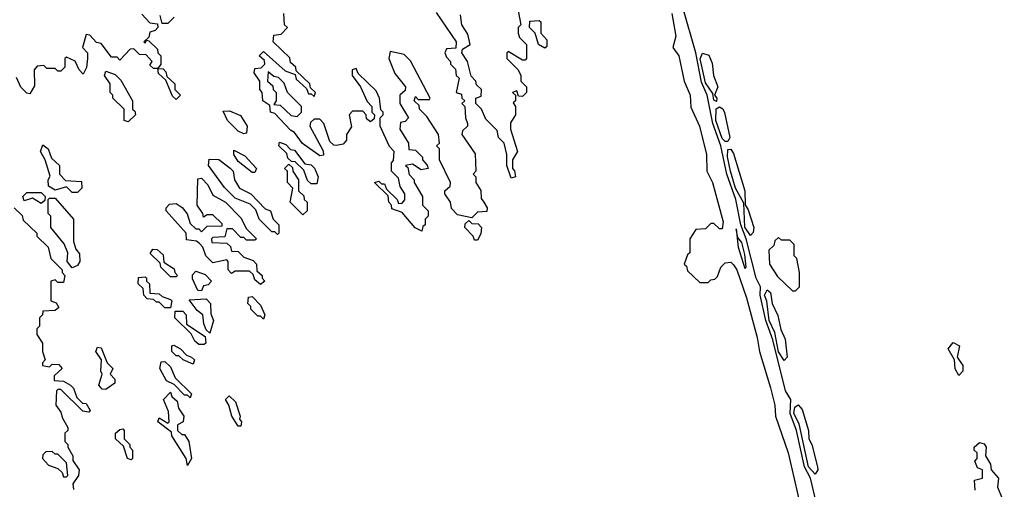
# Model space of a CAD drawing. Extents: x 2769579 to 2883812, y 684207 to 828660.
# Tile 306 of 505: x 2832169 to 2835667, y 747626 to 749293. Entities that reach past the tile are written whole.
import ezdxf

# ---------------------------------------------------------------- set-up
doc = ezdxf.new("R2010")
doc.units = 0

msp = doc.modelspace()

# ---------------------------------------------------------------- linework, layer by layer
at = {"layer": '0CON02XD'}
for points in [[(2834994.5, 747595), (2834978.2, 747665), (2834956.7, 747705), (2834928.7, 747835), (2834906.6, 747895), (2834908.1, 747945), (2834889.6, 747975), (2834845, 748156.2), (2834819.3, 748225), (2834799.6, 748315), (2834801.1, 748345), (2834785.5, 748375), (2834750.4, 748515), (2834730.9, 748565), (2834713.8, 748655), (2834681.5, 748745), (2834659.5, 748845), (2834631.5, 748925), (2834610.9, 749025), (2834591.2, 749071.2), (2834570.9, 749175), (2834478.9, 749498.9)], [(2832603, 749313), (2832631.7, 749281.7), (2832658.3, 749278.3), (2832660, 749265), (2832650, 749255), (2832631.7, 749248.3), (2832628.3, 749231.7), (2832610, 749215), (2832615, 749210), (2832620, 749220), (2832628.3, 749218.3), (2832658.3, 749188.3), (2832660, 749175), (2832670, 749165), (2832670, 749135), (2832660, 749120), (2832645, 749120), (2832631.7, 749131.7), (2832640, 749145), (2832618.3, 749168.3), (2832595, 749170), (2832575, 749190), (2832561.7, 749188.3), (2832525, 749150), (2832515, 749160), (2832495, 749160), (2832458.3, 749208.3), (2832441.7, 749211.7), (2832418.3, 749238.3), (2832405, 749240), (2832392.5, 749195), (2832410, 749175), (2832410, 749155), (2832407, 749123), (2832395, 749100), (2832380, 749115), (2832366.4, 749146.4), (2832335, 749160), (2832330, 749155), (2832330, 749125), (2832315, 749110), (2832305, 749110), (2832295, 749120), (2832265, 749120), (2832255, 749130), (2832231.7, 749128.3), (2832220, 749115), (2832221.7, 749058.3), (2832205, 749030), (2832195, 749032.5), (2832173.6, 749053.6), (2832158.3, 749088.3)], [(2832718.3, 749301.7), (2832695, 749280), (2832675, 749280), (2832668.3, 749308.3)], [(2833817.5, 748645), (2833830, 748625), (2833828.3, 748611.7), (2833795, 748610), (2833775, 748590), (2833725, 748600), (2833703, 748623), (2833700, 748645), (2833680, 748675), (2833680, 748685), (2833698.3, 748701.7), (2833700, 748715), (2833660, 748795), (2833660, 748835), (2833650, 748845), (2833660, 748855), (2833657.5, 748885), (2833615, 748950), (2833590, 748975), (2833588.3, 748988.3), (2833570, 749005), (2833575, 749020), (2833585, 749010), (2833625, 749010), (2833627.5, 749015), (2833557, 749147), (2833535, 749170), (2833485, 749180), (2833480, 749155), (2833501.7, 749101.7), (2833540, 749055), (2833538.3, 749041.7), (2833520, 749025), (2833520, 748995), (2833550, 748945), (2833538.3, 748931.7), (2833521.7, 748928.3), (2833520, 748905), (2833550, 748855), (2833551.7, 748831.7), (2833575, 748830), (2833600, 748805), (2833600, 748795), (2833617, 748777), (2833620, 748765), (2833595, 748760), (2833565, 748780), (2833540, 748775), (2833548.3, 748768.3), (2833553, 748743), (2833570, 748725), (2833570, 748715), (2833600, 748665), (2833600, 748635), (2833620, 748615), (2833620, 748595), (2833610, 748585), (2833610, 748565), (2833601.7, 748558.3), (2833598.3, 748541.7), (2833573.6, 748553.6), (2833528.3, 748608.3), (2833491.7, 748621.7), (2833490, 748635), (2833480, 748645), (2833478.3, 748668.3), (2833430, 748715), (2833445, 748720), (2833455, 748710), (2833465, 748710), (2833471.7, 748691.7), (2833510, 748655), (2833515, 748640), (2833528.3, 748641.7), (2833537, 748653), (2833537.5, 748675), (2833521.2, 748701.2), (2833515, 748730), (2833490, 748755), (2833490, 748785), (2833497, 748793), (2833500, 748825), (2833483, 748843), (2833450, 748915), (2833450, 748945), (2833460, 748955), (2833460, 748965), (2833452.5, 748972.5), (2833447.5, 749015), (2833435, 749040), (2833371.7, 749101.7), (2833365, 749120), (2833350, 749115), (2833350, 749095), (2833380, 749055), (2833403, 749003), (2833420, 748985), (2833420, 748965), (2833430, 748955), (2833428.3, 748941.7), (2833415, 748930), (2833401.7, 748941.7), (2833400, 748955), (2833388.3, 748968.3), (2833351.7, 748968.3), (2833340, 748955), (2833347.5, 748912.5), (2833330, 748885), (2833330, 748865), (2833318.3, 748851.7), (2833295, 748846.7), (2833285, 748847.5), (2833271.2, 748861.2), (2833250, 748925), (2833235, 748940), (2833215, 748940), (2833201.7, 748928.3), (2833200, 748915), (2833247, 748827), (2833248.3, 748811.7), (2833235, 748810), (2833173.6, 748853.6), (2833145, 748892.5), (2833130.7, 748900.7), (2833075, 748960), (2833060, 748965), (2833058.3, 748988.3), (2833032.5, 749005), (2833030, 749035), (2833022.5, 749045), (2833022.5, 749075), (2833002.5, 749105), (2833005, 749120), (2833027.5, 749122.5), (2833040, 749135), (2833038.3, 749148.3), (2833020, 749165), (2833035, 749180), (2833111.7, 749111.7), (2833148.3, 749098.3), (2833151.7, 749081.7), (2833188.3, 749048.3), (2833195, 749030), (2833205, 749030), (2833215, 749020), (2833220, 749035), (2833201.7, 749051.7), (2833200, 749065), (2833151.7, 749111.7), (2833150, 749125), (2833131.7, 749141.7), (2833128.3, 749158.3), (2833070, 749215), (2833071.7, 749238.3), (2833098.3, 749241.7), (2833120, 749265), (2833110, 749275), (2833107.5, 749315)], [(2833648.3, 749318.3), (2833720, 749215), (2833718.3, 749191.7), (2833685, 749190), (2833680, 749175), (2833685, 749160), (2833700, 749145), (2833700, 749135), (2833717, 749117), (2833720, 749095), (2833730, 749085), (2833720, 749035), (2833738.3, 749028.3), (2833740, 749015), (2833750, 749005), (2833740, 748995), (2833750, 748985), (2833752.5, 748945), (2833760, 748925), (2833760, 748915), (2833741.7, 748898.3), (2833740, 748885), (2833787, 748817), (2833790, 748755), (2833780, 748745), (2833790, 748735), (2833790, 748715), (2833807, 748687), (2833808.3, 748658.3), (2833817.5, 748645)], [(2833940, 749325), (2833950, 749275), (2833940, 749265), (2833940, 749245), (2833945, 749230), (2833970, 749205), (2833970, 749155), (2833965, 749150), (2833955, 749150), (2833905, 749180), (2833900, 749175), (2833900, 749155), (2833940, 749115), (2833950, 749095), (2833950, 749075), (2833970, 749055), (2833970, 749035), (2833955, 749020), (2833941.7, 749021.7), (2833935, 749040), (2833920, 749035), (2833930, 749025), (2833930, 749005), (2833922.5, 748997.5), (2833930, 748985), (2833930, 748955), (2833913, 748927), (2833912.5, 748905), (2833937.5, 748825), (2833920, 748795), (2833920, 748765), (2833927, 748757), (2833930, 748735), (2833915, 748730), (2833900, 748775), (2833900, 748815), (2833890, 748855), (2833870, 748875), (2833865, 748900), (2833825, 748940), (2833810, 748975), (2833790, 748995), (2833790, 749015), (2833808.3, 749021.7), (2833810, 749045), (2833791.7, 749061.7), (2833790, 749075), (2833773, 749093), (2833760, 749145), (2833740, 749175), (2833741.7, 749188.3), (2833770, 749205), (2833761.7, 749241.7), (2833740, 749275), (2833735, 749310)], [(2834485.4, 749315.4), (2834500.6, 749235), (2834490, 749195), (2834511.2, 749165), (2834530, 749075), (2834551.2, 749025), (2834553, 748983), (2834583.8, 748915), (2834609.2, 748815), (2834610, 748755), (2834630, 748715), (2834668.8, 748575), (2834665, 748550), (2834655, 748550), (2834635, 748570), (2834625, 748570), (2834605, 748550), (2834571.7, 748548.3), (2834550, 748515), (2834550, 748465), (2834541.7, 748458.3), (2834530, 748425), (2834538.3, 748418.3), (2834541.7, 748401.7), (2834585, 748360), (2834615, 748360), (2834625, 748370), (2834638.3, 748371.7), (2834648.3, 748381.7), (2834660, 748415), (2834675, 748430), (2834695, 748432.5), (2834705, 748423.3), (2834716.9, 748405), (2834751.1, 748305), (2834789.5, 748165), (2834797.1, 748115), (2834836.3, 747986.3), (2834851.9, 747925), (2834854, 747885), (2834899.5, 747755), (2834954.3, 747514.3)], [(2834035, 749192.5), (2834012.5, 749205), (2834000, 749245), (2833980, 749265), (2833981.7, 749288.3), (2834015, 749290), (2834020, 749285), (2834020, 749245), (2834041.7, 749221.7), (2834041.7, 749198.3), (2834035, 749192.5)], [(2834645, 749002.5), (2834635, 749007.5), (2834631.2, 749031.2), (2834605, 749068.8), (2834586.4, 749153.6), (2834595, 749174.2), (2834617.4, 749167.4), (2834629.1, 749139.1), (2834634.4, 749095), (2834649.4, 749055), (2834637.5, 749025), (2834646.2, 749015), (2834645, 749002.5)], [(2832555, 748930), (2832540, 748935), (2832540, 748975), (2832500, 749015), (2832500, 749025), (2832490, 749035), (2832490, 749065), (2832470, 749095), (2832475, 749110), (2832508.3, 749098.3), (2832528.3, 749078.3), (2832570, 749005), (2832570, 748975), (2832578.3, 748968.3), (2832580, 748955), (2832555, 748930)], [(2832725, 749010), (2832711.7, 749021.7), (2832688.3, 749078.3), (2832661.7, 749101.7), (2832660, 749120), (2832678.3, 749118.3), (2832688.3, 749108.3), (2832691.7, 749091.7), (2832720, 749065), (2832720, 749045), (2832740, 749025), (2832725, 749010)], [(2833155, 748950), (2833170, 748965), (2833170, 748985), (2833120, 749035), (2833108.3, 749068.3), (2833088.3, 749088.3), (2833071.7, 749091.7), (2833051.7, 749108.3), (2833050, 749075), (2833068.3, 749058.3), (2833070, 749045), (2833080, 749035), (2833080, 749005), (2833071.7, 748991.7), (2833095, 748990), (2833133, 748953), (2833155, 748950)], [(2832965, 748887.5), (2832945, 748897.5), (2832907.5, 748935), (2832891.7, 748968.3), (2832915, 748970), (2832953, 748953), (2832977.5, 748915), (2832975, 748890), (2832965, 748887.5)], [(2834675, 748860.8), (2834665, 748870.8), (2834642.2, 748935), (2834643.6, 748976.4), (2834655, 748984), (2834666.9, 748976.9), (2834673.1, 748963.1), (2834691.4, 748875), (2834685, 748861.2), (2834675, 748860.8)], [(2833225, 748710), (2833205, 748710), (2833191.7, 748721.7), (2833178.3, 748758.3), (2833148.3, 748788.3), (2833135, 748790), (2833121.7, 748801.7), (2833118.3, 748818.3), (2833090, 748845), (2833091.7, 748858.3), (2833115, 748850), (2833131.7, 748831.7), (2833145, 748830), (2833181.7, 748781.7), (2833205, 748777.5), (2833216.4, 748766.4), (2833230, 748735), (2833225, 748710)], [(2832375, 748680), (2832355, 748680), (2832335, 748700), (2832295, 748687.5), (2832271.7, 748701.7), (2832270, 748725), (2832277.5, 748737.5), (2832260, 748795), (2832242.5, 748825), (2832251.7, 748848.3), (2832270, 748835), (2832281.7, 748801.7), (2832310, 748775), (2832310, 748745), (2832331.7, 748721.7), (2832388.3, 748718.3), (2832390, 748695), (2832375, 748680)], [(2833005, 748750), (2832995, 748750), (2832945, 748790), (2832930, 748815), (2832930, 748830), (2832969.3, 748809.3), (2833010, 748765), (2833005, 748750)], [(2834765, 748526.7), (2834745, 748556.2), (2834741.7, 748641.7), (2834712.3, 748695), (2834693.8, 748755), (2834683.7, 748806.3), (2834685, 748832.5), (2834695, 748833.3), (2834705, 748817.5), (2834745.6, 748685.6), (2834746.2, 748636.2), (2834757.6, 748617.6), (2834776.7, 748555), (2834775, 748537.5), (2834765, 748526.7)], [(2833085, 748530), (2833075, 748540), (2833065, 748540), (2833020, 748585), (2833008.3, 748618.3), (2832988.3, 748638.3), (2832935, 748660), (2832897, 748697), (2832840, 748775), (2832841.7, 748798.3), (2832877, 748797), (2832916.4, 748766.4), (2832927.5, 748755), (2832932.5, 748725), (2832950, 748695), (2832990, 748675), (2833041.7, 748621.7), (2833060, 748615), (2833070, 748585), (2833090, 748565), (2833090, 748535), (2833085, 748530)], [(2833175, 748600), (2833130, 748645), (2833140, 748695), (2833120, 748715), (2833120, 748755), (2833110, 748765), (2833125, 748780), (2833138.3, 748768.3), (2833140, 748755), (2833160, 748725), (2833160, 748685), (2833178.3, 748668.3), (2833180, 748655), (2833190, 748645), (2833190, 748615), (2833175, 748600)], [(2833025, 748352.5), (2833005, 748370), (2832998.3, 748388.3), (2832985, 748400), (2832935, 748400), (2832921.7, 748391.7), (2832910, 748405), (2832910, 748435), (2832905, 748440), (2832855, 748430), (2832830, 748455), (2832820, 748485), (2832808.3, 748498.3), (2832797, 748507), (2832761.7, 748511.7), (2832760, 748535), (2832690, 748615), (2832690, 748625), (2832701.7, 748638.3), (2832725, 748640), (2832746.4, 748626.4), (2832763.6, 748603.6), (2832775, 748570), (2832795, 748550), (2832805, 748550), (2832815, 748540), (2832835, 748560), (2832888.3, 748561.7), (2832888.3, 748568.3), (2832855, 748600), (2832835, 748600), (2832821.7, 748591.7), (2832820, 748605), (2832800, 748635), (2832801.7, 748728.3), (2832815, 748730), (2832837, 748707), (2832855, 748670), (2832900, 748645), (2832955, 748590), (2832975, 748550), (2833010, 748515), (2833005, 748510), (2832975, 748510), (2832965, 748520), (2832955, 748520), (2832925, 748550), (2832905, 748550), (2832898.3, 748521.7), (2832855, 748520), (2832850, 748515), (2832851.7, 748501.7), (2832905, 748500), (2832918.3, 748488.3), (2832921.7, 748471.7), (2832945, 748470), (2832965, 748450), (2832998.3, 748438.3), (2833010, 748425), (2833011.7, 748401.7), (2833030, 748385), (2833030, 748375), (2833040, 748365), (2833025, 748352.5)], [(2832245, 748640), (2832215, 748660), (2832185, 748650), (2832180, 748665), (2832195, 748680), (2832245, 748680), (2832260, 748665), (2832258.3, 748651.7), (2832245, 748640)], [(2832355, 748412.5), (2832337.5, 748435), (2832340, 748465), (2832327, 748497), (2832280, 748555), (2832280, 748595), (2832270, 748605), (2832270, 748655), (2832275, 748660), (2832295, 748660), (2832360, 748585), (2832360, 748505), (2832368.3, 748478.3), (2832381.7, 748461.7), (2832382.5, 748435), (2832375, 748420), (2832355, 748412.5)], [(2832150, 748625), (2832178.3, 748598.3), (2832181.7, 748581.7), (2832230, 748535), (2832230, 748525), (2832270, 748485), (2832280, 748445), (2832320, 748405), (2832320, 748395), (2832330, 748385), (2832325, 748360), (2832305, 748360), (2832295, 748370), (2832280, 748365), (2832280, 748295), (2832298.3, 748288.3), (2832308.3, 748271.7), (2832295, 748260), (2832251.7, 748258.3), (2832250, 748245), (2832240, 748235), (2832240, 748205), (2832230, 748195), (2832230, 748175), (2832250, 748145), (2832250, 748115), (2832260, 748085), (2832250, 748075), (2832250, 748065), (2832275, 748060), (2832285, 748070), (2832308.3, 748068.3), (2832320, 748055), (2832291.7, 748028.3), (2832291.7, 748011.7), (2832325, 748010), (2832350, 747995), (2832360, 747985), (2832371.7, 747951.7), (2832391.7, 747931.7), (2832405, 747930), (2832420, 747905), (2832415, 747900), (2832393, 747903), (2832315, 747980), (2832305, 747980), (2832300, 747975), (2832297.5, 747925), (2832315, 747900), (2832321.7, 747878.3), (2832340, 747845), (2832340, 747835), (2832330, 747825), (2832330, 747795), (2832340, 747785), (2832340, 747775), (2832357.5, 747745), (2832358.3, 747728.3), (2832380, 747695), (2832377.5, 747675), (2832357.5, 747645), (2832360, 747625)], [(2833795, 748510), (2833785, 748510), (2833780, 748525), (2833750, 748555), (2833751.7, 748568.3), (2833765, 748580), (2833775, 748570), (2833798.3, 748568.3), (2833810, 748555), (2833807, 748533), (2833795, 748510)], [(2834745, 748410), (2834750, 748415), (2834745, 748460), (2834735, 748502.5), (2834720, 748520), (2834715, 748550), (2834721.2, 748485), (2834745, 748410)], [(2834925, 748330), (2834940, 748345), (2834940, 748395), (2834930, 748445), (2834920, 748455), (2834920, 748495), (2834905, 748510), (2834875, 748510), (2834865, 748520), (2834851.7, 748508.3), (2834848.3, 748491.7), (2834830, 748475), (2834833.3, 748425), (2834861.7, 748381.7), (2834915, 748330), (2834925, 748330)], [(2832725, 748380), (2832705, 748380), (2832670, 748415), (2832668.3, 748428.3), (2832633, 748463), (2832641.7, 748478.3), (2832657, 748477), (2832678.3, 748458.3), (2832681.7, 748431.7), (2832718.3, 748408.3), (2832720, 748395), (2832730, 748385), (2832725, 748380)], [(2832815, 748330), (2832801.7, 748331.7), (2832783, 748373), (2832783, 748387), (2832795, 748400), (2832828.3, 748388.3), (2832850, 748365), (2832838.3, 748351.7), (2832821.7, 748348.3), (2832815, 748330)], [(2832705, 748270), (2832685, 748270), (2832665, 748290), (2832655, 748290), (2832645, 748300), (2832621.7, 748301.7), (2832610, 748315), (2832608.3, 748338.3), (2832590, 748355), (2832591.7, 748378.3), (2832615, 748380), (2832620, 748375), (2832620, 748365), (2832630, 748355), (2832631.7, 748321.7), (2832665, 748320), (2832675, 748310), (2832705, 748300), (2832710, 748295), (2832705, 748270)], [(2834885, 748083.3), (2834865, 748113.8), (2834852, 748182), (2834832.2, 748225), (2834823.8, 748293.8), (2834814.6, 748315), (2834825, 748334), (2834836.9, 748325), (2834842.5, 748285), (2834862.8, 748242.8), (2834873.3, 748193.3), (2834888.7, 748158.7), (2834895.8, 748095), (2834885, 748083.3)], [(2832845, 748180), (2832831.7, 748191.7), (2832823, 748213), (2832820, 748245), (2832800, 748260), (2832771.7, 748298.3), (2832831.7, 748301.7), (2832847.5, 748285), (2832848.3, 748248.3), (2832857.5, 748225), (2832845, 748180)], [(2833035, 748230), (2833025, 748240), (2833015, 748240), (2832990, 748265), (2832990, 748275), (2832980, 748285), (2832981.7, 748308.3), (2832995, 748310), (2833025, 748280), (2833040, 748245), (2833035, 748230)], [(2832825, 748140), (2832805, 748140), (2832791.7, 748151.7), (2832778.3, 748178.3), (2832720, 748235), (2832721.7, 748258.3), (2832748.3, 748258.3), (2832760, 748245), (2832761.7, 748211.7), (2832828.3, 748168.3), (2832830, 748145), (2832825, 748140)], [(2832475, 747980), (2832461.7, 747981.7), (2832450, 747995), (2832462.5, 748035), (2832457.5, 748045), (2832460, 748085), (2832440, 748115), (2832445, 748130), (2832458.3, 748128.3), (2832480, 748075), (2832500, 748055), (2832490, 748035), (2832507, 748017), (2832507, 748003), (2832475, 747980)], [(2832785, 748070), (2832750, 748085), (2832735, 748100), (2832725, 748100), (2832710, 748115), (2832710, 748135), (2832717, 748137), (2832740, 748125), (2832761.7, 748101.7), (2832780, 748095), (2832790, 748085), (2832785, 748070)], [(2835505, 748030), (2835493, 748053), (2835490, 748085), (2835467.5, 748125), (2835485, 748147.5), (2835507.5, 748135), (2835500, 748095), (2835520, 748065), (2835520, 748045), (2835505, 748030)], [(2832775, 747950), (2832765, 747960), (2832755, 747960), (2832718.3, 747998.3), (2832690.7, 748010.7), (2832667.5, 748055), (2832671.7, 748078.3), (2832685, 748080), (2832705, 748060), (2832721.7, 748021.7), (2832780, 747965), (2832775, 747950)], [(2832765, 747710), (2832760, 747735), (2832710, 747815), (2832708.3, 747828.3), (2832660, 747865), (2832665, 747880), (2832695, 747860), (2832700, 747865), (2832698.3, 747901.7), (2832680, 747945), (2832705, 747970), (2832710, 747955), (2832728.8, 747938.8), (2832733.8, 747913.8), (2832752.5, 747885), (2832750, 747865), (2832730, 747855), (2832730, 747835), (2832745, 747820), (2832755, 747820), (2832770, 747795), (2832780, 747735), (2832765, 747710)], [(2832955, 747850), (2832945, 747850), (2832923.3, 747885), (2832912.5, 747925), (2832900, 747945), (2832913, 747957), (2832936.4, 747936.4), (2832952.5, 747885), (2832950, 747875), (2832957.5, 747865), (2832955, 747850)], [(2834995, 747680), (2834971.2, 747705), (2834937.8, 747857.8), (2834919.3, 747895), (2834923, 747917), (2834935, 747925.8), (2834949.4, 747909.4), (2834971.9, 747835), (2834972, 747805), (2834982.9, 747785), (2835002.9, 747705), (2835004.2, 747695), (2834995, 747680)], [(2832565, 747730), (2832552.5, 747735), (2832538.3, 747778.3), (2832510, 747805), (2832510, 747825), (2832525, 747837.5), (2832535, 747840), (2832540, 747835), (2832540, 747805), (2832560, 747785), (2832560, 747775), (2832570, 747765), (2832570, 747735), (2832565, 747730)], [(2835563, 747623), (2835561.7, 747658.3), (2835590, 747665), (2835590, 747695), (2835571.7, 747701.7), (2835562.5, 747725), (2835570, 747735), (2835570, 747755), (2835560, 747765), (2835560, 747775), (2835578.3, 747791.7), (2835595, 747787.5), (2835602.5, 747775), (2835600, 747745), (2835617.5, 747715), (2835620, 747695), (2835646.7, 747665), (2835643, 747633), (2835667, 747577)], [(2832335, 747670), (2832340, 747675), (2832335, 747720), (2832305, 747750), (2832295, 747750), (2832285, 747760), (2832261.7, 747758.3), (2832251.7, 747748.3), (2832250, 747735), (2832271.7, 747711.7), (2832305, 747700), (2832320, 747685), (2832325, 747670), (2832335, 747670)]]:
    msp.add_lwpolyline(points, dxfattribs=at)

doc.saveas('drawing.dxf')
